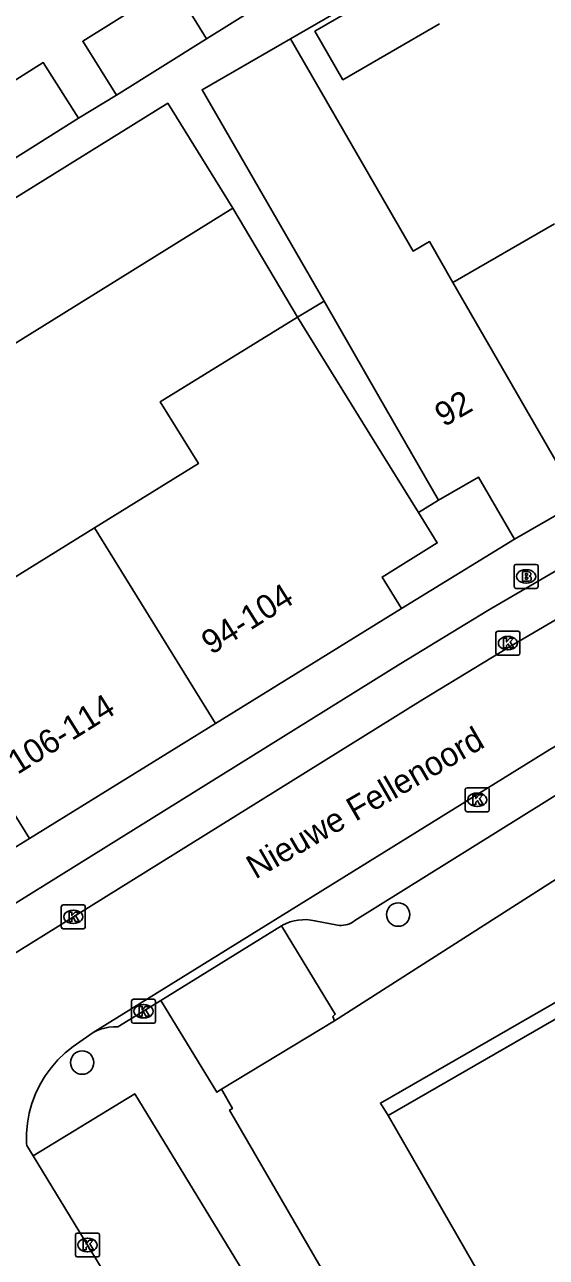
# Model space of a CAD drawing. Extents: x 160379 to 161131, y 383940 to 384849.
# Drawn here: x 160792 to 160813.8, y 384140 to 384191.6 of the extents above; entities that cross this region are included whole.
import ezdxf

# ---------------------------------------------------------------- set-up
doc = ezdxf.new("R2010")
doc.units = 0
for name, color, linetype in [('IMGEO_Boom', 7, 'Continuous'), ('IMGEO_Brandkraan', 7, 'Continuous'), ('IMGEO_Kolk', 7, 'Continuous'), ('IMGEO_Openbare_ruimte_label', 7, 'Continuous'), ('IMGEO_Pand', 7, 'Continuous'), ('IMGEO_Pand_nummerreeks', 7, 'Continuous'), ('IMGEO_Pand_overbouw', 7, 'Continuous'), ('IMGEO_Rijbaan_lokaal_open', 7, 'Continuous'), ('IMGEO_Voetpad_open', 7, 'Continuous')]:
    doc.layers.add(name, color=color, linetype=linetype)

msp = doc.modelspace()

# ---------------------------------------------------------------- linework, layer by layer
at = {"layer": 'IMGEO_Boom'}
for centre in [(160807.616, 384154.38), (160794.401, 384148.191)]:
    msp.add_circle(centre, 0.489, dxfattribs=at)
at = {"layer": 'IMGEO_Brandkraan'}
for p, q in [((160812.467, 384168.097), (160812.467, 384168.949)), ((160812.542, 384169.023), (160813.394, 384169.023)), ((160812.955, 384168.803), (160812.98, 384168.803)), ((160813.468, 384168.949), (160813.468, 384168.097)), ((160812.978, 384168.243), (160812.953, 384168.243)), ((160813.394, 384168.023), (160812.542, 384168.023))]:
    msp.add_line(p, q, dxfattribs=at)
for points in [[(160812.467, 384168.097), (160812.467, 384168.949)], [(160812.542, 384169.023), (160813.394, 384169.023)], [(160812.815, 384168.723), (160812.815, 384168.323), (160813.028, 384168.323)], [(160813.046, 384168.723), (160812.815, 384168.723)], [(160813.468, 384168.949), (160813.468, 384168.097)], [(160812.994, 384168.642), (160812.94, 384168.642), (160812.94, 384168.566)], [(160812.94, 384168.566), (160812.993, 384168.566)], [(160813.002, 384168.49), (160812.94, 384168.49), (160812.94, 384168.409)], [(160812.94, 384168.409), (160813.002, 384168.409)], [(160813.394, 384168.023), (160812.542, 384168.023)]]:
    msp.add_lwpolyline(points, dxfattribs=at)
for centre, radius, start, end in [((160812.544, 384168.947), 0.0765, 91.552, 178.448), ((160812.544, 384168.947), 0.0765, 91.552, 178.448), ((160813.05, 384168.578), 0.145, 59.4692, 91.5367), ((160813.392, 384168.947), 0.0765, 1.552, 88.448), ((160813.392, 384168.947), 0.0765, 1.552, 88.448), ((160812.995, 384168.604), 0.0379, 267.8285, 90.9355), ((160813.003, 384168.449), 0.0404, 269.8759, 90.5077), ((160813.034, 384168.574), 0.251, 268.6676, 293.5347), ((160813.075, 384168.625), 0.0922, 285.5137, 58.1501), ((160813.08, 384168.433), 0.105, 301.3115, 78.989), ((160812.544, 384168.099), 0.0765, 181.552, 268.448), ((160812.544, 384168.099), 0.0765, 181.552, 268.448), ((160813.392, 384168.099), 0.0765, 271.552, 358.448), ((160813.392, 384168.099), 0.0765, 271.552, 358.448)]:
    msp.add_arc(centre, radius, start, end, dxfattribs=at)
for centre, major_axis, ratio, start_param, end_param in [((160812.954, 384168.523), (-0.387, 0.002), 0.722429, 4.712389, 7.853982), ((160812.979, 384168.523), (-0.39, 0.002), 0.717154, 1.570796, 4.712389)]:
    msp.add_ellipse(centre, major_axis=major_axis, ratio=ratio, start_param=start_param, end_param=end_param, dxfattribs=at)
at = {"layer": 'IMGEO_Kolk'}
for p, q in [((160811.706, 384165.307), (160811.706, 384166.159)), ((160811.781, 384166.233), (160812.633, 384166.233)), ((160812.707, 384166.159), (160812.707, 384165.307)), ((160812.194, 384166.013), (160812.219, 384166.013)), ((160812.633, 384165.233), (160811.781, 384165.233)), ((160812.217, 384165.453), (160812.192, 384165.453)), ((160810.424, 384158.758), (160810.424, 384159.61)), ((160810.499, 384159.684), (160811.351, 384159.684)), ((160810.912, 384159.464), (160810.937, 384159.464)), ((160811.425, 384159.61), (160811.425, 384158.758)), ((160811.351, 384158.684), (160810.499, 384158.684)), ((160810.935, 384158.904), (160810.91, 384158.904)), ((160793.531, 384153.861), (160793.531, 384154.713)), ((160793.606, 384154.787), (160794.458, 384154.787)), ((160794.019, 384154.567), (160794.044, 384154.567)), ((160794.532, 384154.713), (160794.532, 384153.861)), ((160794.458, 384153.787), (160793.606, 384153.787)), ((160794.042, 384154.007), (160794.017, 384154.007)), ((160796.468, 384149.911), (160796.468, 384150.763)), ((160796.543, 384150.837), (160797.395, 384150.837)), ((160797.469, 384150.763), (160797.469, 384149.911)), ((160796.956, 384150.617), (160796.981, 384150.617)), ((160797.395, 384149.837), (160796.543, 384149.837)), ((160796.979, 384150.057), (160796.954, 384150.057)), ((160794.125, 384140.137), (160794.125, 384140.989)), ((160794.2, 384141.063), (160795.052, 384141.063)), ((160795.126, 384140.989), (160795.126, 384140.137)), ((160794.613, 384140.843), (160794.638, 384140.843)), ((160795.052, 384140.063), (160794.2, 384140.063)), ((160794.636, 384140.283), (160794.611, 384140.283))]:
    msp.add_line(p, q, dxfattribs=at)
for points in [[(160811.706, 384165.307), (160811.706, 384166.159)], [(160811.781, 384166.233), (160812.633, 384166.233)], [(160812.707, 384166.159), (160812.707, 384165.307)], [(160812.027, 384165.933), (160812.15, 384165.933), (160812.15, 384165.782), (160812.28, 384165.933), (160812.444, 384165.933), (160812.298, 384165.782), (160812.451, 384165.533), (160812.299, 384165.533), (160812.214, 384165.697), (160812.15, 384165.63), (160812.15, 384165.533), (160812.027, 384165.533), (160812.027, 384165.933)], [(160812.633, 384165.233), (160811.781, 384165.233)], [(160810.424, 384158.758), (160810.424, 384159.61)], [(160810.499, 384159.684), (160811.351, 384159.684)], [(160811.425, 384159.61), (160811.425, 384158.758)], [(160810.745, 384159.384), (160810.868, 384159.384), (160810.868, 384159.233), (160810.998, 384159.384), (160811.162, 384159.384), (160811.016, 384159.233), (160811.169, 384158.984), (160811.017, 384158.984), (160810.932, 384159.148), (160810.868, 384159.081), (160810.868, 384158.984), (160810.745, 384158.984), (160810.745, 384159.384)], [(160811.351, 384158.684), (160810.499, 384158.684)], [(160793.531, 384153.861), (160793.531, 384154.713)], [(160793.606, 384154.787), (160794.458, 384154.787)], [(160793.852, 384154.487), (160793.975, 384154.487), (160793.975, 384154.336), (160794.105, 384154.487), (160794.269, 384154.487), (160794.123, 384154.336), (160794.276, 384154.087), (160794.124, 384154.087), (160794.039, 384154.251), (160793.975, 384154.184), (160793.975, 384154.087), (160793.852, 384154.087), (160793.852, 384154.487)], [(160794.532, 384154.713), (160794.532, 384153.861)], [(160794.458, 384153.787), (160793.606, 384153.787)], [(160796.468, 384149.911), (160796.468, 384150.763)], [(160796.543, 384150.837), (160797.395, 384150.837)], [(160797.469, 384150.763), (160797.469, 384149.911)], [(160796.789, 384150.537), (160796.912, 384150.537), (160796.912, 384150.386), (160797.042, 384150.537), (160797.206, 384150.537), (160797.06, 384150.386), (160797.213, 384150.137), (160797.061, 384150.137), (160796.976, 384150.301), (160796.912, 384150.234), (160796.912, 384150.137), (160796.789, 384150.137), (160796.789, 384150.537)], [(160797.395, 384149.837), (160796.543, 384149.837)], [(160794.125, 384140.137), (160794.125, 384140.989)], [(160794.2, 384141.063), (160795.052, 384141.063)], [(160795.126, 384140.989), (160795.126, 384140.137)], [(160794.446, 384140.763), (160794.569, 384140.763), (160794.569, 384140.612), (160794.699, 384140.763), (160794.863, 384140.763), (160794.717, 384140.612), (160794.87, 384140.363), (160794.718, 384140.363), (160794.633, 384140.527), (160794.569, 384140.46), (160794.569, 384140.363), (160794.446, 384140.363), (160794.446, 384140.763)], [(160795.052, 384140.063), (160794.2, 384140.063)]]:
    msp.add_lwpolyline(points, dxfattribs=at)
for centre, start, end in [((160811.783, 384166.157), 91.552, 178.448), ((160811.783, 384166.157), 91.552, 178.448), ((160812.631, 384166.157), 1.552, 88.448), ((160812.631, 384166.157), 1.552, 88.448), ((160811.783, 384165.309), 181.552, 268.448), ((160811.783, 384165.309), 181.552, 268.448), ((160812.631, 384165.309), 271.552, 358.448), ((160812.631, 384165.309), 271.552, 358.448), ((160810.501, 384159.608), 91.552, 178.448), ((160810.501, 384159.608), 91.552, 178.448), ((160811.349, 384159.608), 1.552, 88.448), ((160811.349, 384159.608), 1.552, 88.448), ((160810.501, 384158.76), 181.552, 268.448), ((160810.501, 384158.76), 181.552, 268.448), ((160811.349, 384158.76), 271.552, 358.448), ((160811.349, 384158.76), 271.552, 358.448), ((160793.608, 384154.711), 91.552, 178.448), ((160793.608, 384154.711), 91.552, 178.448), ((160794.456, 384154.711), 1.552, 88.448), ((160794.456, 384154.711), 1.552, 88.448), ((160793.608, 384153.863), 181.552, 268.448), ((160793.608, 384153.863), 181.552, 268.448), ((160794.456, 384153.863), 271.552, 358.448), ((160794.456, 384153.863), 271.552, 358.448), ((160796.545, 384150.761), 91.552, 178.448), ((160796.545, 384150.761), 91.552, 178.448), ((160797.393, 384150.761), 1.552, 88.448), ((160797.393, 384150.761), 1.552, 88.448), ((160796.545, 384149.913), 181.552, 268.448), ((160796.545, 384149.913), 181.552, 268.448), ((160797.393, 384149.913), 271.552, 358.448), ((160797.393, 384149.913), 271.552, 358.448), ((160794.202, 384140.987), 91.552, 178.448), ((160794.202, 384140.987), 91.552, 178.448), ((160795.05, 384140.987), 1.552, 88.448), ((160795.05, 384140.987), 1.552, 88.448), ((160794.202, 384140.139), 181.552, 268.448), ((160794.202, 384140.139), 181.552, 268.448), ((160795.05, 384140.139), 271.552, 358.448), ((160795.05, 384140.139), 271.552, 358.448)]:
    msp.add_arc(centre, 0.0765, start, end, dxfattribs=at)
for centre, major_axis, ratio, start_param, end_param in [((160812.193, 384165.733), (-0.387, 0.002), 0.722429, 4.712389, 7.853982), ((160812.218, 384165.733), (-0.39, 0.002), 0.717154, 1.570796, 4.712389), ((160810.911, 384159.184), (-0.387, 0.002), 0.722429, 4.712389, 7.853982), ((160810.936, 384159.184), (-0.39, 0.002), 0.717154, 1.570796, 4.712389), ((160794.018, 384154.287), (-0.387, 0.002), 0.722429, 4.712389, 7.853982), ((160794.043, 384154.287), (-0.39, 0.002), 0.717154, 1.570796, 4.712389), ((160796.955, 384150.337), (-0.387, 0.002), 0.722429, 4.712389, 7.853982), ((160796.98, 384150.337), (-0.39, 0.002), 0.717154, 1.570796, 4.712389), ((160794.612, 384140.563), (-0.387, 0.002), 0.722429, 4.712389, 7.853982), ((160794.637, 384140.563), (-0.39, 0.002), 0.717154, 1.570796, 4.712389)]:
    msp.add_ellipse(centre, major_axis=major_axis, ratio=ratio, start_param=start_param, end_param=end_param, dxfattribs=at)
at = {"layer": 'IMGEO_Pand'}
for points in [[(160808.169, 384193.66), (160804.132, 384191.32), (160805.308, 384189.292), (160809.34, 384191.629)], [(160795.836, 384188.649), (160794.429, 384190.898), (160798.214, 384193.268)], [(160799.605, 384191.008), (160798.214, 384193.268)], [(160803.445, 384193.411), (160799.605, 384191.008)], [(160799.605, 384191.008), (160795.836, 384188.649)], [(160809.307, 384171.715), (160806.81, 384176.047), (160804.516, 384180.027), (160799.415, 384188.875), (160803.118, 384191.009)], [(160803.118, 384191.009), (160808.237, 384182.128), (160808.921, 384182.522), (160809.903, 384180.819)], [(160788.576, 384187.365), (160792.777, 384190.01), (160794.244, 384187.679)], [(160778.31, 384171.744), (160776.359, 384174.887), (160797.983, 384188.309), (160800.708, 384183.919)], [(160794.244, 384187.679), (160790.018, 384185.019)], [(160904.665, 384138.938), (160899.965, 384147.104), (160898.401, 384146.187), (160894.342, 384153.219), (160882.131, 384174.376), (160883.487, 384175.131), (160881.533, 384178.537), (160881.486, 384178.803), (160880.079, 384177.999), (160875.749, 384185.481), (160866.157, 384179.985), (160866.843, 384178.831), (160861.65, 384175.828), (160860.985, 384176.98), (160807.194, 384145.974), (160813.295, 384135.382), (160808.456, 384132.612)], [(160800.708, 384183.919), (160779.084, 384170.497), (160778.31, 384171.744)], [(160814.158, 384183.271), (160809.903, 384180.819)], [(160809.903, 384180.819), (160815.195, 384171.641)], [(160794.918, 384170.553), (160799.262, 384173.239), (160797.667, 384175.818), (160803.409, 384179.368)], [(160803.409, 384179.368), (160806.619, 384174.176), (160808.466, 384171.19)], [(160809.307, 384171.715), (160810.974, 384172.676), (160812.475, 384170.073)], [(160815.195, 384171.641), (160812.475, 384170.073)], [(160807.758, 384167.175), (160806.941, 384168.496), (160809.249, 384169.923), (160808.466, 384171.19)], [(160785.116, 384166.398), (160789.828, 384169.311), (160790.68, 384167.933), (160794.918, 384170.553)], [(160794.918, 384170.553), (160799.977, 384162.371)], [(160807.758, 384167.175), (160799.977, 384162.371)], [(160799.977, 384162.371), (160792.196, 384157.566)], [(160790.231, 384158.121), (160791.404, 384158.846), (160792.196, 384157.566)]]:
    msp.add_lwpolyline(points, dxfattribs=at)
at = {"layer": 'IMGEO_Pand_overbouw'}
for points in [[(160860.985, 384176.98), (160861.65, 384175.828), (160866.843, 384178.831), (160866.157, 384179.985), (160875.749, 384185.481), (160880.079, 384177.999), (160881.486, 384178.803), (160881.533, 384178.537), (160883.487, 384175.131), (160882.131, 384174.376), (160894.342, 384153.219), (160898.401, 384146.187), (160899.965, 384147.104), (160896.291, 384153.431), (160895.899, 384154.114), (160877.23, 384186.598), (160877.053, 384186.905), (160806.875, 384146.499), (160807.194, 384145.974)], [(160804.516, 384180.027), (160803.409, 384179.368), (160806.619, 384174.176), (160808.466, 384171.19), (160809.307, 384171.715), (160806.81, 384176.047)]]:
    msp.add_lwpolyline(points, close=True, dxfattribs=at)
at = {"layer": 'IMGEO_Rijbaan_lokaal_open'}
for points in [[(160776.509, 384143.383), (160808.648, 384163.378), (160812.272, 384165.579), (160817.295, 384168.512), (160818.314, 384169.097)], [(160794.859, 384149.455), (160813.961, 384161.285), (160820.581, 384165.16)], [(160794.859, 384149.455), (160794.023, 384148.862), (160793.691, 384148.596), (160793.384, 384148.3), (160793.105, 384147.978), (160792.855, 384147.633), (160792.637, 384147.267), (160792.453, 384146.883), (160792.304, 384146.484), (160792.191, 384146.073), (160792.116, 384145.653), (160792.078, 384145.229), (160792.078, 384144.803), (160792.082, 384144.727), (160792.351, 384144.287)], [(160778.597, 384139.966), (160785.225, 384129.124), (160797.154, 384136.422), (160792.351, 384144.287)]]:
    msp.add_lwpolyline(points, dxfattribs=at)
at = {"layer": 'IMGEO_Voetpad_open'}
for points in [[(160803.118, 384191.009), (160836.486, 384210.267), (160837.313, 384210.049)], [(160795.836, 384188.649), (160794.244, 384187.679)], [(160777.431, 384146.039), (160807.722, 384164.884), (160811.368, 384167.098), (160816.409, 384170.042), (160846.688, 384187.423), (160846.754, 384187.457), (160846.837, 384187.492), (160846.922, 384187.52), (160847.01, 384187.54), (160847.099, 384187.552), (160847.188, 384187.555), (160847.278, 384187.551), (160847.367, 384187.539), (160849.696, 384187.111)], [(160803.409, 384179.368), (160800.708, 384183.919)], [(160804.952, 384149.942), (160816.625, 384157.395), (160818.371, 384158.422), (160853.394, 384178.506), (160860.15, 384178.445), (160860.582, 384177.668)], [(160808.466, 384171.19), (160809.307, 384171.715)], [(160812.475, 384170.073), (160807.758, 384167.175)], [(160814.8, 384159.73), (160805.809, 384154.127), (160805.734, 384154.074), (160805.66, 384154.032), (160805.582, 384153.997), (160805.502, 384153.969), (160805.419, 384153.948), (160805.335, 384153.935), (160805.25, 384153.929), (160805.165, 384153.931), (160805.081, 384153.94), (160804.132, 384154.122), (160803.961, 384154.152), (160803.787, 384154.168), (160803.613, 384154.167), (160803.439, 384154.151), (160803.268, 384154.12), (160803.099, 384154.074), (160802.936, 384154.012), (160802.779, 384153.937), (160802.742, 384153.916)], [(160792.196, 384157.566), (160783.483, 384152.216)], [(160802.742, 384153.916), (160797.695, 384150.788)], [(160802.742, 384153.916), (160804.987, 384150.214), (160804.888, 384150.116), (160804.952, 384149.942)], [(160797.695, 384150.788), (160795.889, 384149.688), (160795.706, 384149.687), (160795.524, 384149.669), (160795.344, 384149.635), (160795.167, 384149.586), (160794.996, 384149.52), (160794.859, 384149.455)], [(160800.224, 384147.079), (160800.036, 384146.952), (160797.695, 384150.788)], [(160804.952, 384149.942), (160800.224, 384147.079)], [(160800.224, 384147.079), (160800.686, 384146.269), (160800.57, 384146.205), (160808.456, 384132.612)], [(160792.351, 384144.287), (160796.598, 384146.886), (160801.489, 384138.883), (160797.242, 384136.284), (160799.904, 384132.126)]]:
    msp.add_lwpolyline(points, dxfattribs=at)

# ---------------------------------------------------------------- texts
at = {"layer": 'IMGEO_Openbare_ruimte_label'}
msp.add_text('Nieuwe Fellenoord', height=1, rotation=30.0007, dxfattribs=at).set_placement((160801.647, 384155.841))
at = {"layer": 'IMGEO_Pand_nummerreeks'}
for s, rotation, p in [('92', 29.9624, (160809.524, 384174.749)), ('94-104', 32.1346, (160799.8, 384165.223)), ('106-114', 31.9277, (160791.699, 384160.218))]:
    msp.add_text(s, height=1, rotation=rotation, dxfattribs=at).set_placement(p)

doc.saveas('drawing.dxf')
